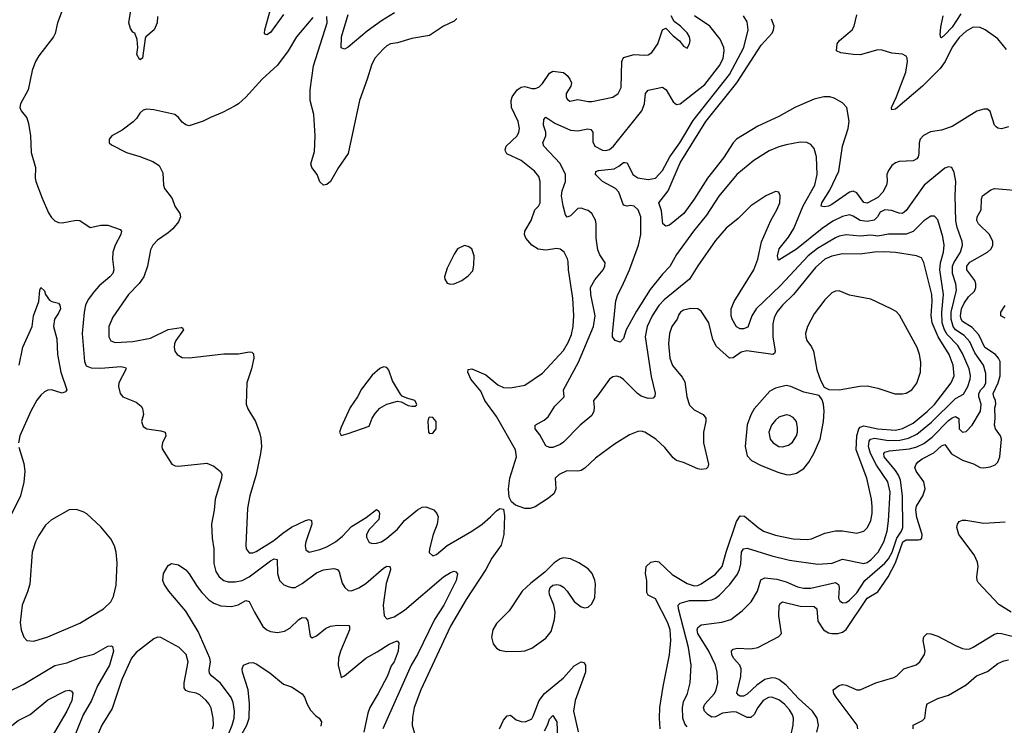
# Model space of a CAD drawing. Header units: inches. Extents: x 1550315 to 1685896, y 510706 to 640504.
# Tile 385 of 452: x 1661770 to 1667346, y 572270 to 576267. Entities that reach past the tile are written whole.
import ezdxf

# ---------------------------------------------------------------- set-up
doc = ezdxf.new("R2010")
doc.units = ezdxf.units.IN
doc.header["$MEASUREMENT"] = 0
doc.layers.add('B6567', color=7, linetype='Continuous')

msp = doc.modelspace()

# ---------------------------------------------------------------- linework, layer by layer
at = {"layer": 'B6567', "color": 5}
for points, elevation in [([(1662010, 576319), (1661983.7, 576250), (1661970.4, 576189.6), (1661960.7, 576170), (1661878, 576062), (1661859.1, 576030), (1661840.4, 575979.6), (1661818, 575870), (1661774.8, 575790), (1661770.8, 575770), (1661778, 575750), (1661810, 575711.3), (1661819.9, 575679.9), (1661830.4, 575610), (1661834.6, 575514.6), (1661858.9, 575430), (1661858.5, 575370), (1661862.4, 575350), (1661896.6, 575256.6), (1661933.7, 575173.6), (1661950, 575147.2), (1661970, 575127.7), (1661990, 575118.5), (1662010, 575116.9), (1662090, 575131.7), (1662110, 575130.4), (1662170, 575090.6), (1662230, 575103.1), (1662270, 575103.8), (1662338.4, 575078.4), (1662346.8, 575070), (1662343.1, 575050), (1662311.3, 574990), (1662296.9, 574950), (1662296.1, 574910), (1662304, 574850), (1662296.9, 574830), (1662280.9, 574810), (1662220.6, 574759.4), (1662193.8, 574730), (1662157.8, 574682.2), (1662142, 574650), (1662134.4, 574610), (1662124.3, 574490), (1662137.4, 574330), (1662147.1, 574307.1), (1662174.4, 574294.4), (1662230, 574292.8), (1662343.1, 574303.1), (1662370, 574297.3), (1662373.4, 574290), (1662332.2, 574210), (1662330.2, 574190), (1662338.7, 574150), (1662354, 574130), (1662430, 574101.3), (1662458.6, 574078.5), (1662465.3, 574065.3), (1662470.7, 574030), (1662460.4, 573990), (1662470, 573962), (1662490, 573948.5), (1662570, 573938), (1662594.8, 573930), (1662598, 573910), (1662579.5, 573870), (1662574.4, 573850), (1662576.4, 573836.4), (1662631.3, 573750), (1662650, 573738.8), (1662670, 573737.3), (1662830, 573754.4), (1662870, 573738.4), (1662907.7, 573707.7), (1662914, 573690), (1662913, 573670), (1662876.3, 573550), (1662871.6, 573488.4), (1662855.9, 573410), (1662859.3, 573330), (1662869.4, 573269.4), (1662870, 573186), (1662881.4, 573141.4), (1662899.1, 573110), (1662926.4, 573090), (1662950, 573083.5), (1662990, 573082.5), (1663030, 573089.5), (1663070, 573111.2), (1663190, 573200.8), (1663212, 573212), (1663228.7, 573208.7), (1663230.2, 573130), (1663240.8, 573090), (1663266.3, 573066.3), (1663290, 573055.2), (1663310, 573050.2), (1663330, 573051.3), (1663370, 573072.5), (1663450, 573133.5), (1663490, 573150.1), (1663550, 573157.7), (1663570, 573151.6), (1663578.7, 573138.7), (1663595.8, 573075.8), (1663611.4, 573051.4), (1663630, 573034.4), (1663650, 573031.7), (1663690, 573047.9), (1663730, 573072.6), (1663830, 573160.9), (1663850, 573170.9), (1663862, 573170), (1663868.2, 573168.2), (1663870.2, 573150), (1663846.1, 573073.9), (1663829.1, 572950), (1663833.4, 572890), (1663850, 572873.4), (1663853.1, 572873.1), (1663890, 572883.5), (1663950, 572922.1), (1664170, 573110.1), (1664210, 573136.2), (1664230, 573142.6), (1664239.1, 573139.1), (1664248.5, 573128.5), (1664241.5, 573090), (1664172, 572950), (1664118.9, 572870), (1664022.7, 572670), (1663987.8, 572610), (1663827.2, 572250)], 560), ([(1663430, 576280.3), (1663337, 576170), (1663290.1, 576089.9), (1663230.8, 576010), (1663143.6, 575930), (1663050, 575828.2), (1663010, 575791.3), (1662990, 575778.9), (1662919, 575741), (1662850, 575714), (1662810, 575692.4), (1662730, 575666), (1662710, 575672), (1662690, 575687.3), (1662670, 575713.2), (1662648.7, 575730), (1662530, 575757), (1662490, 575759.5), (1662470, 575755.1), (1662450, 575737.2), (1662432.3, 575707.7), (1662411.8, 575688.2), (1662350, 575642), (1662291, 575610), (1662276, 575590), (1662276, 575570), (1662290, 575558.8), (1662374.2, 575514.2), (1662450, 575492.7), (1662524.4, 575464.4), (1662560.4, 575440.4), (1662580.4, 575400.4), (1662584.9, 575330), (1662590.4, 575310), (1662633.8, 575253.8), (1662648.8, 575210), (1662677.2, 575170), (1662680.2, 575150), (1662670, 575122.6), (1662636.7, 575083.3), (1662610, 575058.9), (1662550, 575017.8), (1662523.9, 574990), (1662510, 574962.7), (1662494.3, 574870), (1662473.7, 574810), (1662447.1, 574772.9), (1662386.2, 574710), (1662297.4, 574582.6), (1662275, 574530), (1662274.7, 574470), (1662287, 574447), (1662310, 574438.2), (1662410, 574443.9), (1662510, 574463.7), (1662610, 574512.1), (1662684, 574524), (1662690, 574522.8), (1662698, 574510), (1662654, 574450), (1662646.4, 574430), (1662645.2, 574410), (1662649.4, 574389.4), (1662662, 574370), (1662690, 574354.3), (1662730, 574351.6), (1662925.8, 574374.2), (1663010, 574373.4), (1663070, 574385.5), (1663084, 574384), (1663094.9, 574374.9), (1663095.8, 574350), (1663083.1, 574290), (1663056.5, 574210), (1663051.8, 574090), (1663061.8, 574061.8), (1663104.9, 573990), (1663127.9, 573927.9), (1663136, 573896), (1663139.2, 573850), (1663134.7, 573810), (1663108.4, 573690), (1663072.9, 573570), (1663060.4, 573499.6), (1663050.3, 573290), (1663052, 573270), (1663070, 573247.6), (1663090, 573246), (1663110, 573253.8), (1663210, 573316.8), (1663260.8, 573359.2), (1663308.5, 573391.5), (1663388.6, 573430), (1663410, 573435), (1663422.4, 573430), (1663423.8, 573410), (1663391.1, 573310), (1663387.5, 573287.5), (1663390, 573264), (1663410, 573250.3), (1663470, 573265.3), (1663510, 573280.9), (1663558.7, 573310), (1663598.8, 573341.2), (1663650, 573396.1), (1663732.3, 573447.7), (1663790, 573492), (1663803.1, 573483.1), (1663808.5, 573470), (1663804, 573436), (1663750, 573379.8), (1663735, 573350), (1663734.7, 573334.7), (1663750, 573306), (1663770, 573299.6), (1663790, 573300.9), (1663819.3, 573310), (1663849.4, 573330), (1663910, 573380.5), (1663949.2, 573430.8), (1664022.7, 573490), (1664050, 573505), (1664070, 573507.5), (1664115.3, 573490), (1664132.9, 573470), (1664139, 573450), (1664133.8, 573410), (1664111.6, 573350), (1664090.4, 573270), (1664088.6, 573248.6), (1664110, 573230.6), (1664130, 573237.6), (1664191.3, 573288.7), (1664330, 573370.2), (1664388.4, 573410), (1664437.2, 573450), (1664470, 573484.9), (1664490, 573497.1), (1664510, 573494.8), (1664516.1, 573456.1), (1664512.6, 573350), (1664496.8, 573290), (1664444, 573216), (1664410, 573151.8), (1664298.4, 572981.6), (1664209.4, 572830.6), (1664042.5, 572470), (1664004.5, 572370), (1663993.8, 572313.8), (1663993, 572270), (1664010.2, 572210.2)], 580), ([(1662550, 576286), (1662547.9, 576250), (1662532.3, 576210), (1662484.7, 576170), (1662479.8, 576160.2), (1662466, 576050), (1662450, 576039.3), (1662432.7, 576070), (1662439, 576110), (1662434.6, 576154.6), (1662422, 576190), (1662410, 576197.2), (1662398.2, 576218.2), (1662388.7, 576248.7), (1662401.6, 576330)], 560), ([(1663263.9, 576296), (1663190, 576194.5), (1663170, 576180.9), (1663162.9, 576182.9), (1663157.2, 576190), (1663158.7, 576210), (1663190, 576325.5)], 560), ([(1664245.8, 576274.2), (1664230, 576259.3), (1664170, 576231.2), (1664090, 576176.9), (1663990, 576159.8), (1663910, 576136.1), (1663870, 576129.8), (1663850, 576119.8), (1663830, 576102), (1663782, 576050), (1663761.6, 576010), (1663738.2, 575930), (1663694, 575810), (1663630.4, 575510), (1663575.3, 575430), (1663530.4, 575350), (1663510, 575332.7), (1663490, 575329.4), (1663470, 575349), (1663454, 575390), (1663423.7, 575430), (1663419.5, 575450), (1663439.4, 575520.6), (1663444.1, 575610), (1663435.2, 575730), (1663415, 575810), (1663415, 575870), (1663434, 576006), (1663512, 576250), (1663510, 576286)], 580), ([(1663893.3, 576306.7), (1663818.7, 576261.3), (1663737, 576203), (1663630, 576112), (1663610, 576099.3), (1663590, 576108), (1663593.1, 576170), (1663630, 576297)], 560), ([(1665397.3, 572250), (1665392.9, 572310), (1665395, 572370), (1665413.6, 572490), (1665450.9, 572669.1), (1665458.4, 572750), (1665454.7, 572810), (1665440.2, 572850), (1665370, 572986.2), (1665330, 573007.3), (1665322.3, 573022.3), (1665320.7, 573090), (1665314.5, 573130), (1665318.3, 573170), (1665345.1, 573194.9), (1665370, 573199.4), (1665390, 573195.5), (1665464.6, 573124.6), (1665550, 573072.3), (1665590, 573060.5), (1665610, 573062.7), (1665630, 573071.6), (1665710, 573126.3), (1665748.6, 573170), (1665771.1, 573250), (1665830, 573423.9), (1665850, 573455.9), (1665874.7, 573454.7), (1665951.5, 573390), (1665983.1, 573370), (1666050, 573346.3), (1666150, 573325.3), (1666230, 573321.8), (1666253.3, 573326.7), (1666330, 573357.8), (1666390, 573371.1), (1666430, 573371.3), (1666510, 573358.6), (1666550, 573370.3), (1666570.5, 573389.5), (1666589.8, 573430), (1666597.7, 573470), (1666598, 573510), (1666593.4, 573550), (1666567.3, 573670), (1666507.8, 573830), (1666510.9, 573910), (1666521.8, 573950), (1666530, 573959.3), (1666550, 573965.6), (1666630, 573949.8), (1666730, 573942.5), (1666770, 573950.4), (1666830, 573981.4), (1666910, 574047.6), (1666950, 574087.4), (1667045.4, 574210), (1667061.6, 574250), (1667055.8, 574310), (1667033.2, 574370), (1666970.6, 574470.6), (1666937.3, 574550), (1666931.2, 574591.2), (1666937.8, 574670), (1666936.4, 574710), (1666890, 574892.3), (1666877.5, 574917.4), (1666849.2, 574929.2), (1666730, 574948.9), (1666670, 574952.5), (1666610, 574950.4), (1666530, 574939), (1666430, 574940.6), (1666370, 574927.7), (1666329.4, 574910), (1666275.9, 574864.1), (1666151.8, 574710), (1666090.8, 574650), (1666057.6, 574610), (1666042.6, 574577.4), (1666035.4, 574544.6), (1666036, 574470), (1666047.8, 574390), (1666044.1, 574375.9), (1666035.5, 574370), (1665888.5, 574391.5), (1665856.4, 574383.6), (1665810, 574351.6), (1665790, 574348.8), (1665715.9, 574415.9), (1665694.8, 574454.8), (1665671.9, 574550), (1665630, 574615.1), (1665609.8, 574629.8), (1665570, 574631.7), (1665530, 574621.1), (1665511.7, 574610), (1665503.3, 574596.7), (1665492.9, 574570), (1665464.1, 574530), (1665449.4, 574490), (1665444, 574430), (1665452.2, 574350), (1665467.5, 574307.5), (1665522.4, 574242.4), (1665536.2, 574216.2), (1665547.4, 574130), (1665564, 574084), (1665590, 574056.3), (1665640.8, 574030), (1665655.1, 574010), (1665655.9, 573990), (1665642.8, 573930), (1665643.2, 573870), (1665671.2, 573750), (1665667.6, 573732.4), (1665657, 573723), (1665630, 573719.1), (1665610, 573723.2), (1665530, 573758.7), (1665490, 573769.7), (1665470, 573784.7), (1665424.2, 573844.2), (1665371.7, 573891.7), (1665310, 573930.7), (1665290, 573935.3), (1665270, 573933.5), (1665224, 573916), (1665137.8, 573862.2), (1665030, 573783.8), (1664970, 573725.6), (1664950, 573713.5), (1664930, 573709.9), (1664868.3, 573711.6), (1664824.9, 573690), (1664803.1, 573670), (1664806.3, 573610), (1664796.1, 573583.9), (1664764.1, 573555.9), (1664690, 573507.8), (1664661.2, 573498.8), (1664630, 573498), (1664577, 573517), (1664554.9, 573534.9), (1664542, 573562), (1664538, 573610), (1664546.2, 573670), (1664583.5, 573790), (1664578, 573830), (1664470, 574018.3), (1664403.6, 574110), (1664382.2, 574162.2), (1664325, 574230), (1664307.1, 574270), (1664310, 574284.7), (1664330, 574288.5), (1664410, 574255.5), (1664478.3, 574198.3), (1664510, 574182.6), (1664550, 574182.3), (1664630, 574196.2), (1664730, 574264.5), (1664850, 574393.4), (1664878.4, 574441.6), (1664895.4, 574484.6), (1664904.3, 574530), (1664907.8, 574592.2), (1664902.9, 574690), (1664878.4, 574850), (1664876.4, 574896.4), (1664872.9, 574912.9), (1664853.3, 574950), (1664830, 574967.8), (1664811.9, 574971.9), (1664750, 574962.2), (1664706.8, 574966.8), (1664670, 574990.8), (1664636.8, 575030), (1664628.4, 575050), (1664629.9, 575070), (1664665.9, 575130), (1664686.5, 575190), (1664708.5, 575211.5), (1664718.5, 575230), (1664717.3, 575350), (1664710, 575379.6), (1664685.4, 575410), (1664610.3, 575470.3), (1664528.1, 575508.1), (1664521.7, 575521.7), (1664519.3, 575530), (1664525.3, 575550), (1664586.6, 575610), (1664597.3, 575630), (1664601, 575650), (1664592.6, 575690), (1664555.8, 575770), (1664552.5, 575810), (1664558.9, 575830), (1664587.7, 575870), (1664610, 575885.8), (1664630, 575889.1), (1664670, 575878.2), (1664690, 575877.6), (1664710, 575884.9), (1664730, 575905.5), (1664770, 575965.2), (1664790, 575974.8), (1664850, 575968.1), (1664870, 575951.8), (1664885, 575930), (1664895.3, 575910), (1664891.8, 575890), (1664864.5, 575850), (1664863.9, 575830), (1664870, 575817.1), (1664886.2, 575806.2), (1664930, 575814.6), (1664990, 575803.6), (1665010, 575804.7), (1665130, 575827.7), (1665159.7, 575850), (1665176.6, 575883.4), (1665180.2, 576030), (1665190, 576053.2), (1665250, 576070.9), (1665310, 576065.5), (1665330, 576068.6), (1665350, 576081.3), (1665383.7, 576130), (1665410, 576210.4), (1665430, 576218.4), (1665470, 576176), (1665507, 576147), (1665530, 576116.3), (1665550, 576105.5), (1665564.2, 576130), (1665566.9, 576150), (1665562.7, 576170), (1665550, 576193.7), (1665513.1, 576230), (1665476.1, 576256.1), (1665459.1, 576290)], 580), ([(1665550, 572261.2), (1665537.5, 572277.5), (1665524.6, 572310), (1665523, 572370), (1665530, 572402.4), (1665551.4, 572450), (1665566.9, 572510), (1665571.9, 572610), (1665556.9, 572710), (1665500.2, 572930), (1665499.7, 572950), (1665510, 572960.9), (1665562.9, 572977.1), (1665663.5, 572976.5), (1665690, 572980.8), (1665710.8, 572989.2), (1665733.2, 573006.8), (1665792.1, 573067.9), (1665834.5, 573125.5), (1665847, 573153), (1665854.7, 573185.3), (1665857.3, 573250), (1665870, 573270.2), (1665890, 573273.7), (1666030, 573230.1), (1666130, 573205.5), (1666290, 573182.6), (1666371, 573189), (1666430, 573210.2), (1666550, 573185.9), (1666570, 573192.5), (1666590, 573206.9), (1666630.9, 573250), (1666663.4, 573310), (1666683.4, 573370), (1666691, 573429), (1666699.9, 573590), (1666685.7, 573650), (1666622.6, 573742.6), (1666587.8, 573810), (1666576.2, 573850), (1666580.2, 573879.8), (1666588.4, 573891.6), (1666610, 573896.9), (1666690, 573884.1), (1666754.7, 573885.3), (1666802.9, 573897.1), (1666850, 573918.8), (1666933.8, 573986.2), (1667070, 574120.6), (1667114.7, 574145.3), (1667139.7, 574190), (1667152.6, 574230), (1667154, 574250), (1667146.8, 574290), (1667110, 574377), (1667082.1, 574422.1), (1667023.2, 574483.2), (1667008.3, 574510), (1666994.7, 574550), (1666991.6, 574610), (1667001.6, 574710), (1666981.5, 574850), (1666985.2, 574890), (1667001.3, 574950), (1667006.1, 574990), (1666997.5, 575037.5), (1666970, 575133), (1666950, 575154.5), (1666930, 575153.8), (1666890, 575127.1), (1666830, 575066.8), (1666790, 575052.4), (1666690, 575052.7), (1666630, 575040.3), (1666590, 575046.9), (1666530, 575039.9), (1666450, 575049.3), (1666410, 575040.7), (1666390, 575031.4), (1666288.8, 574971.2), (1666235.2, 574930), (1666077.9, 574762.1), (1665941.2, 574630), (1665915.9, 574590), (1665893.8, 574526.2), (1665870, 574516.4), (1665850, 574515.4), (1665830, 574528), (1665805.2, 574570), (1665798.4, 574590), (1665798.6, 574630), (1665817.1, 574670), (1665928.5, 574850), (1665950.5, 574910), (1665971.7, 575008.3), (1666023.8, 575130), (1666058.7, 575190), (1666074.2, 575230), (1666076.9, 575270), (1666069.5, 575289.5), (1666050, 575293.3), (1665996.3, 575270), (1665910, 575213.3), (1665838.3, 575141.7), (1665770, 575086.9), (1665710, 575016.4), (1665610, 574873.5), (1665563, 574797), (1665418.9, 574681.1), (1665390, 574648.2), (1665351.9, 574590), (1665324.2, 574530), (1665311.4, 574470), (1665346.7, 574246.7), (1665368.9, 574151.1), (1665366.3, 574133.7), (1665357.2, 574122.8), (1665330, 574120.3), (1665290, 574134.6), (1665268.9, 574148.9), (1665190, 574228.7), (1665170, 574242), (1665150, 574248.6), (1665130, 574243.5), (1665109.3, 574230), (1665043, 574137), (1665018.7, 574110), (1665024.2, 574070), (1665021.8, 574050), (1665010, 574025.1), (1664944.9, 573970), (1664850, 573874.7), (1664830, 573860.5), (1664790, 573844.5), (1664770, 573843.7), (1664750, 573852.7), (1664715.6, 573915.6), (1664689.6, 573950), (1664689.4, 573970), (1664740.7, 573999.3), (1664762.8, 574017.2), (1664801.5, 574078.5), (1664852.8, 574130), (1664850.5, 574170), (1664933.9, 574326.1), (1665019.9, 574530), (1665028.5, 574590), (1665004.3, 574710), (1665003.2, 574750), (1665026.9, 574793.1), (1665073.7, 574850), (1665083.5, 574870), (1665086, 574890), (1665055.4, 574935.4), (1665044.2, 574964.2), (1665034.6, 575030), (1665035.5, 575110), (1665030, 575132), (1665010, 575169.6), (1664990, 575185.4), (1664970, 575192.8), (1664950, 575198.9), (1664930, 575198.3), (1664890, 575156.9), (1664870, 575148.4), (1664861.1, 575161.1), (1664847.1, 575212.9), (1664838.4, 575270), (1664842.1, 575297.9), (1664861.6, 575350), (1664860.5, 575390), (1664830, 575451.8), (1664739, 575550), (1664733.5, 575570), (1664748.8, 575610), (1664748.9, 575630), (1664736.8, 575670), (1664737.7, 575702.3), (1664750, 575715.8), (1664801.5, 575681.5), (1664890, 575640.5), (1664930, 575637.3), (1664988.1, 575648.1), (1665005, 575644.9), (1665016.5, 575630), (1665014.9, 575574.9), (1665027.1, 575550), (1665070, 575528.4), (1665090, 575526.7), (1665110, 575532.3), (1665132.2, 575550), (1665293.7, 575750), (1665308.3, 575790), (1665313.3, 575850), (1665330, 575868.9), (1665410, 575885.7), (1665431.8, 575870), (1665470, 575802.8), (1665490, 575786.8), (1665510, 575790.6), (1665650, 575899.2), (1665734.7, 576010), (1665753.9, 576050), (1665759.8, 576090), (1665758, 576110), (1665737.2, 576157.2), (1665678.7, 576230), (1665592.5, 576290)], 560), ([(1666123.7, 572150), (1666151.2, 572270), (1666151.3, 572310), (1666145.8, 572330), (1666130, 572358), (1666101.8, 572390), (1666070, 572414.6), (1666030, 572429.8), (1666010, 572427.2), (1665981.2, 572410), (1665950, 572370.9), (1665928.9, 572331.1), (1665910, 572314.9), (1665890, 572313.1), (1665830, 572343.4), (1665810, 572346.9), (1665750, 572338), (1665710, 572316.9), (1665690, 572315.7), (1665668.2, 572330), (1665648.1, 572350), (1665643, 572370), (1665650.5, 572390), (1665704, 572450), (1665715.2, 572470), (1665723.4, 572510), (1665719.8, 572570), (1665710.5, 572610), (1665672.7, 572690), (1665611, 572790), (1665607, 572810), (1665610, 572823.8), (1665630, 572838.1), (1665745.6, 572854.4), (1665797.6, 572870), (1665861.2, 572918.8), (1665912.9, 572970), (1665947.8, 573030), (1665967, 573093), (1665990, 573105.2), (1666057.9, 573097.9), (1666110, 573082.7), (1666174.4, 573054.4), (1666210, 573046.5), (1666250, 573047.4), (1666390, 573078), (1666406.8, 573066.8), (1666410.1, 573050), (1666407.7, 572990), (1666414.4, 572974.4), (1666430, 572963.6), (1666450, 572966.4), (1666470, 572978.4), (1666510, 573020.1), (1666555.4, 573090), (1666670, 573188.8), (1666690, 573213.6), (1666710.6, 573250), (1666736.6, 573330), (1666763.7, 573370), (1666771, 573390), (1666769.4, 573570), (1666758.9, 573659), (1666747.5, 573687.5), (1666730, 573713.6), (1666666.4, 573790), (1666664.1, 573810), (1666670, 573816.3), (1666695.7, 573824.3), (1666810, 573835.5), (1666850, 573847.7), (1666890, 573866.2), (1666937.4, 573902.6), (1667030, 573996.5), (1667050, 574011.8), (1667070, 574020.1), (1667088.7, 574008.7), (1667090.2, 573950), (1667110, 573930.2), (1667130, 573934.7), (1667163.2, 573970), (1667210.3, 574049.7), (1667215.4, 574090), (1667202.6, 574130), (1667202.2, 574150), (1667213.2, 574170), (1667232, 574190), (1667240.8, 574210), (1667242.2, 574262.2), (1667229, 574310), (1667180, 574380), (1667150, 574442), (1667118, 574478), (1667069.2, 574510), (1667056.2, 574530), (1667045.8, 574570), (1667045.3, 574610), (1667074.6, 574734.6), (1667070.9, 574770), (1667053.4, 574830), (1667052.6, 574870), (1667059.9, 574890), (1667098.1, 574950), (1667109.9, 574990), (1667107.9, 575010), (1667078.6, 575090), (1667072.1, 575127.9), (1667067.7, 575270), (1667070.7, 575350), (1667061.8, 575401.8), (1667049.6, 575429.6), (1667030, 575432.8), (1667010, 575425.4), (1666891.3, 575330), (1666790, 575185.6), (1666770, 575169.1), (1666750, 575170.6), (1666706.5, 575186.5), (1666670, 575189.9), (1666643, 575177), (1666627.5, 575150), (1666608.5, 575131.5), (1666570, 575124.5), (1666530, 575129.5), (1666490, 575155), (1666470, 575162.6), (1666430, 575153.2), (1666374.8, 575125.2), (1666314.8, 575085.2), (1666170, 574967.9), (1666070, 574905.4), (1666065.1, 574910), (1666061, 574930), (1666071.3, 574970), (1666124.4, 575035.6), (1666154.8, 575085.2), (1666206.9, 575213.1), (1666272.2, 575330), (1666286.2, 575390), (1666282.1, 575490), (1666270, 575537.7), (1666250, 575560.7), (1666228.4, 575571.6), (1666190, 575573.3), (1666110, 575557.6), (1666070, 575547), (1666015.1, 575524.9), (1665927, 575470), (1665831.4, 575390), (1665730, 575266.8), (1665660.4, 575159.6), (1665585.6, 575070), (1665490, 574936.4), (1665451.5, 574868.5), (1665410, 574826.3), (1665341.2, 574738.8), (1665264, 574616), (1665205.2, 574510), (1665190, 574461.2), (1665170, 574439.5), (1665142.7, 574450), (1665127.8, 574470), (1665126.6, 574490), (1665146.3, 574673.7), (1665157.5, 574710), (1665182.8, 574757.2), (1665222.6, 574850), (1665275.1, 574990), (1665287.6, 575050), (1665287, 575150), (1665273.1, 575190), (1665250, 575211.5), (1665230, 575214.8), (1665210, 575211.1), (1665190, 575216.2), (1665163.8, 575290), (1665143.5, 575310), (1665071.1, 575350), (1665031.2, 575390), (1665033.4, 575406.6), (1665047.1, 575412.8), (1665137.3, 575422.7), (1665163.5, 575436.5), (1665190, 575459.1), (1665198.4, 575458.4), (1665210, 575456.5), (1665241.9, 575390), (1665270, 575371.4), (1665330, 575362.1), (1665370, 575370.2), (1665410, 575413.7), (1665452.4, 575490), (1665508.3, 575570), (1665584.2, 575695.8), (1665790, 575956.6), (1665871.1, 576110), (1665895.5, 576210), (1665890, 576254.3), (1665869, 576289)], 540), ([(1667357.8, 576097.8), (1667310, 576158), (1667236.9, 576210), (1667210, 576222.9), (1667170, 576224.8), (1667130, 576202.6), (1667090, 576166.6), (1667050, 576110.7), (1667010.5, 576029.5), (1666981.9, 575990), (1666882.2, 575890), (1666730, 575760.8), (1666710, 575757.2), (1666707, 575770), (1666734, 575826), (1666789.3, 575970), (1666798.5, 576030), (1666796.2, 576050), (1666790, 576060.4), (1666770, 576072.7), (1666710, 576077), (1666654.4, 576094.4), (1666630, 576096.9), (1666530, 576068.7), (1666490, 576069.1), (1666420.4, 576080.4), (1666396, 576090), (1666399.3, 576130), (1666412.7, 576150), (1666485.1, 576210), (1666496.2, 576230), (1666510, 576294)], 480), ([(1667100.4, 576299.6), (1667050, 576225), (1667010, 576181.2), (1666990, 576164.4), (1666986, 576166), (1666982.5, 576182.5), (1666985.7, 576225.7), (1666999.5, 576290)], 460), ([(1667370, 575660.4), (1667330, 575648), (1667310, 575652), (1667299.7, 575659.7), (1667289.6, 575670), (1667266.2, 575746.2), (1667250, 575759.6), (1667230, 575761.1), (1667190, 575748.5), (1667050, 575662), (1666990, 575640.8), (1666928.1, 575631.9), (1666888.2, 575611.8), (1666870.2, 575590), (1666863.5, 575570), (1666861.4, 575510), (1666857.8, 575490), (1666850, 575478.3), (1666830, 575467.3), (1666750, 575463.4), (1666730, 575456.2), (1666710, 575440.8), (1666690, 575413.7), (1666680.6, 575390), (1666682.9, 575350), (1666678.2, 575330), (1666657.7, 575290), (1666630, 575259.5), (1666570, 575227.6), (1666551, 575231), (1666510, 575287), (1666490, 575295.6), (1666470, 575289.9), (1666370, 575219.6), (1666350, 575210.6), (1666326.8, 575206.9), (1666309.7, 575210), (1666312.7, 575230), (1666358.6, 575301.4), (1666409.5, 575410), (1666429.9, 575550.1), (1666461.8, 575650), (1666467.5, 575692.5), (1666454.5, 575770), (1666430, 575796.9), (1666382.6, 575822.6), (1666358, 575830), (1666324.7, 575830), (1666270, 575817.7), (1666158.9, 575770), (1666070, 575717.9), (1665950, 575664.1), (1665830, 575590.4), (1665810, 575569), (1665755.5, 575484.5), (1665664.8, 575370), (1665590, 575250.8), (1665531.7, 575170), (1665450, 575102.6), (1665430, 575097), (1665412.7, 575110), (1665404, 575184), (1665389.6, 575230), (1665442.5, 575297.5), (1665510, 575456.3), (1665656, 575690), (1665831.1, 575908.9), (1665970, 576122.5), (1666030.6, 576190), (1666039.5, 576210), (1666042.7, 576230), (1666027.1, 576270)], 520), ([(1666284, 572230), (1666294.2, 572270), (1666286.2, 572310), (1666259.9, 572350), (1666180.9, 572420.9), (1666110, 572497.5), (1666070, 572528.6), (1666050, 572536.5), (1666030, 572539.1), (1665990, 572529.1), (1665943.7, 572496.3), (1665890, 572445.7), (1665870, 572434.8), (1665850, 572435.1), (1665840.5, 572440.5), (1665831.1, 572451.1), (1665853.2, 572546.8), (1665855.1, 572590), (1665847.4, 572610), (1665813.3, 572650), (1665803.7, 572670), (1665800.8, 572690), (1665810, 572701.5), (1665833.4, 572706.6), (1665910, 572702.2), (1665949.5, 572710), (1666070, 572772.4), (1666083.5, 572790), (1666069.2, 572890), (1666070.5, 572949.4), (1666077.7, 572962.3), (1666090, 572969.3), (1666190, 572945.1), (1666270, 572942.5), (1666283.5, 572930), (1666290, 572860.3), (1666322.5, 572810), (1666350, 572794.2), (1666370, 572790.1), (1666404, 572790), (1666430, 572796.8), (1666450, 572811.9), (1666570, 572990.8), (1666630, 573025.3), (1666687.8, 573110), (1666729.3, 573190.7), (1666770.7, 573309.3), (1666790, 573320.7), (1666859.8, 573320.2), (1666870, 573322), (1666878.6, 573330), (1666881.4, 573350), (1666850, 573446.9), (1666845.6, 573490), (1666849.7, 573510.3), (1666885.3, 573570), (1666897, 573610), (1666889.9, 573650), (1666846, 573710), (1666840.2, 573730), (1666847.4, 573750), (1666857.5, 573762.5), (1666880.7, 573779.3), (1666946.9, 573813.1), (1666990, 573853.4), (1667010, 573860.7), (1667047.8, 573807.8), (1667110, 573771.3), (1667170.9, 573750.9), (1667210, 573730.2), (1667230, 573727.5), (1667266.5, 573733.5), (1667294.8, 573745.2), (1667310, 573760.4), (1667319.8, 573790), (1667329.9, 573890), (1667325, 573910), (1667295.8, 573950), (1667289.9, 573969.9), (1667294.2, 574010), (1667292.2, 574067.8), (1667298.1, 574090), (1667296.9, 574110), (1667286.6, 574130), (1667283.8, 574150), (1667311.6, 574210), (1667322.3, 574250), (1667321.9, 574330), (1667313.2, 574350), (1667296.5, 574370), (1667235, 574410), (1667201.9, 574481.9), (1667163.1, 574523.1), (1667110, 574558), (1667102, 574570), (1667098.7, 574590), (1667103.8, 574630), (1667118.4, 574661.6), (1667142.6, 574697.4), (1667176.5, 574730), (1667185.2, 574750), (1667185.2, 574770), (1667178.4, 574790), (1667133.9, 574850), (1667133.1, 574870), (1667150, 574893.8), (1667250.8, 574950), (1667271.7, 574970), (1667281.5, 574990), (1667281.8, 575010), (1667261.4, 575050), (1667199.8, 575110), (1667189.8, 575130), (1667192.5, 575150), (1667215, 575190), (1667216.7, 575250), (1667222.9, 575270), (1667270, 575303.5), (1667290, 575311.3), (1667470, 575296)], 520), ([(1661767.3, 574310), (1661788.5, 574411.5), (1661841.1, 574530), (1661848.5, 574590), (1661878.3, 574670), (1661884.2, 574735.8), (1661889.6, 574750.4), (1661910, 574730.8), (1661916.3, 574710), (1661938.7, 574678.7), (1661951.3, 574670), (1661990, 574660.7), (1661997.1, 574650), (1662000.3, 574630), (1661990, 574603.7), (1661968, 574570), (1661962, 574530), (1661979.6, 574459.6), (1661984.4, 574370), (1662003.2, 574270), (1662036.3, 574170), (1662030, 574159), (1662010, 574152.3), (1661950, 574171.1), (1661930, 574168.9), (1661910, 574158.9), (1661890, 574140.7), (1661867.4, 574112.6), (1661832.5, 574050), (1661770.1, 573910), (1661764, 573870)], 540), ([(1667350, 574576.8), (1667326, 574590), (1667325.8, 574610), (1667351.6, 574648.4)], 480), ([(1661765.7, 573845.7), (1661792.7, 573752.7), (1661799.7, 573710), (1661793.7, 573646.3), (1661774.4, 573570), (1661716.4, 573450)], 540), ([(1667385.1, 572910), (1667314.5, 572954.5), (1667198, 573078), (1667192.1, 573090), (1667190.5, 573110), (1667197.9, 573170), (1667194.4, 573194.4), (1667174.9, 573234.9), (1667087.8, 573350), (1667076.4, 573390), (1667080.5, 573410), (1667090, 573424.9), (1667110, 573432.4), (1667128, 573432), (1667230, 573414.3), (1667350, 573422.9)], 480), ([(1662948, 572210), (1662974.2, 572270), (1662985.1, 572310), (1662987.1, 572350), (1662979.6, 572399.6), (1662967.1, 572427.1), (1662907.6, 572507.6), (1662855.6, 572550), (1662844.6, 572564.6), (1662842.5, 572582.5), (1662849.9, 572630), (1662846.8, 572650), (1662780.5, 572800.5), (1662710, 572916.9), (1662614.7, 573030), (1662588.3, 573070), (1662581.3, 573090), (1662584.2, 573130), (1662610, 573174.8), (1662630, 573187.3), (1662670, 573179.1), (1662710, 573150.7), (1662730, 573128), (1662775.4, 573055.4), (1662802, 573022), (1662841.3, 572981.3), (1662870, 572960.8), (1662910, 572947.5), (1662970, 572942), (1663007.5, 572952.5), (1663050, 572975.9), (1663070, 572971.8), (1663099.1, 572910), (1663147.3, 572830), (1663170, 572811.3), (1663190, 572801.8), (1663230, 572795.5), (1663270, 572803.9), (1663299.6, 572820.5), (1663350, 572868.9), (1663370, 572881.1), (1663390, 572879.5), (1663402, 572862), (1663415.1, 572775.1), (1663425.9, 572765.9), (1663450, 572776.9), (1663502.1, 572817.9), (1663530, 572832.3), (1663570, 572837.9), (1663634.4, 572834.4), (1663638.4, 572830), (1663637.8, 572810), (1663587.1, 572690), (1663574.6, 572650), (1663573.7, 572610), (1663590, 572540.7), (1663610, 572550.4), (1663729.7, 572650), (1663794.7, 572685.3), (1663862, 572730), (1663908, 572748), (1663917.6, 572737.6), (1663913.8, 572690), (1663890.8, 572630), (1663873.9, 572606.1), (1663852.3, 572550), (1663801, 572450), (1663753.6, 572370), (1663741.8, 572338.2), (1663719.6, 572230)], 540), ([(1662862.6, 572250), (1662868.1, 572270), (1662866.2, 572310), (1662853.5, 572366.5), (1662842.2, 572390), (1662826.6, 572410), (1662790, 572441.8), (1662770, 572452), (1662730, 572458.6), (1662710, 572466.6), (1662702.2, 572482.2), (1662701.7, 572510), (1662723.5, 572630), (1662713.1, 572670), (1662673.3, 572710), (1662570, 572767.6), (1662550, 572769.5), (1662530, 572759.5), (1662430, 572682.8), (1662402.5, 572650), (1662347.9, 572530), (1662294.7, 572365.3), (1662235.5, 572270), (1662196.9, 572183.1)], 560), ([(1666516.8, 572250), (1666513.6, 572270), (1666393.8, 572430), (1666380.4, 572450), (1666376.2, 572470), (1666410, 572495.8), (1666430, 572500.9), (1666450, 572496.9), (1666510, 572470.2), (1666530, 572470.2), (1666619.1, 572510), (1666719.6, 572540.4), (1666737.6, 572550), (1666777.6, 572590), (1666847.7, 572612.3), (1666867.6, 572630), (1666894.7, 572670), (1666897.6, 572690), (1666886, 572750), (1666890, 572770.7), (1666909.8, 572790.2), (1666930, 572788.9), (1666970, 572774.4), (1667070, 572722), (1667110, 572704.2), (1667130, 572701.1), (1667150, 572703.7), (1667170, 572712.9), (1667290, 572786.7), (1667310, 572791.6), (1667330, 572790.3), (1667390, 572775.3)], 480), ([(1661630, 572422.6), (1661790, 572500.2), (1661970, 572608.6), (1662036.5, 572623.5), (1662114.1, 572654.1), (1662190, 572673.5), (1662270, 572717.3), (1662290, 572720.3), (1662296.4, 572716.4), (1662301.6, 572690), (1662277.9, 572610), (1662210, 572493.8), (1662176.2, 572410), (1662130.1, 572330), (1662064.6, 572170)], 540), ([(1663018, 572202), (1663057.1, 572270), (1663068.8, 572310), (1663072.3, 572392.3), (1663063.2, 572470), (1663031.2, 572570), (1663029.7, 572590.3), (1663037.2, 572610), (1663070, 572624.4), (1663090, 572624.9), (1663110, 572618.4), (1663186.2, 572566.2), (1663263.1, 572503.1), (1663310, 572488), (1663370, 572448), (1663383.1, 572430), (1663397.8, 572390), (1663416.3, 572356.3), (1663444.9, 572324.9), (1663465.3, 572310), (1663479.1, 572290), (1663476, 572264)], 520), ([(1664487.8, 572250), (1664510, 572298), (1664530, 572323.6), (1664550, 572326.5), (1664581.2, 572301.2), (1664610, 572291), (1664633.2, 572290), (1664659.9, 572300.1), (1664670, 572307.2), (1664678.4, 572321.6), (1664712.6, 572410), (1664742.4, 572450), (1664850, 572539.6), (1664910, 572606.3), (1664950, 572628.5), (1664965.3, 572625.3), (1664975, 572610), (1664973.9, 572570), (1664915.9, 572410), (1664906.7, 572350), (1664933.1, 572233.1)], 580), ([(1666829.7, 572250), (1666829.4, 572270), (1666882.9, 572297.1), (1666895.6, 572310), (1666902.6, 572370), (1666910, 572390.5), (1666970, 572421.6), (1667030, 572440.3), (1667130, 572499.8), (1667188.3, 572550), (1667250, 572575.3), (1667310, 572620.1), (1667344.3, 572635.7), (1667370, 572640.1)], 460), ([(1661706.5, 572253.5), (1661762.1, 572297.9), (1661830, 572330.2), (1661930, 572413.5), (1662030, 572465.4), (1662050, 572467.9), (1662063, 572463), (1662071.5, 572451.5), (1662064.8, 572410), (1662036.8, 572350), (1661884.4, 572090)], 520), ([(1664741.9, 572238.1), (1664759.9, 572270), (1664770, 572304.9), (1664790, 572326), (1664812.5, 572290), (1664818.1, 572150)], 560)]:
    msp.add_lwpolyline(points, dxfattribs=dict(at, elevation=elevation))
for points, elevation in [([(1664290, 574987.3), (1664250, 574969.5), (1664230, 574939.3), (1664190, 574859.3), (1664174.9, 574810), (1664177.1, 574797.1), (1664190, 574774.8), (1664210, 574768.2), (1664230, 574770.6), (1664273.2, 574790), (1664310, 574815.5), (1664335.6, 574844.4), (1664342.8, 574877.2), (1664344.7, 574930), (1664330, 574969.2), (1664310, 574982.9)], 620), ([(1666410, 574731.3), (1666390, 574729.8), (1666370, 574719.9), (1666330, 574680.2), (1666270, 574600.7), (1666231.9, 574530), (1666220.8, 574490), (1666221.3, 574470), (1666228.6, 574450), (1666254.7, 574414.7), (1666266.1, 574390), (1666283.9, 574283.9), (1666304.4, 574224.4), (1666325.4, 574185.4), (1666352.8, 574172.8), (1666410, 574170.2), (1666528, 574192), (1666570, 574192.4), (1666630, 574179.1), (1666727, 574147), (1666770, 574147.6), (1666790, 574152), (1666821.5, 574170), (1666850, 574207.7), (1666871, 574270), (1666873.3, 574326.7), (1666866.4, 574370), (1666852, 574410), (1666753, 574593), (1666733.2, 574613.2), (1666705.1, 574630), (1666590, 574683.7), (1666470, 574706.5)], 620), ([(1663830, 574300.5), (1663810, 574291.2), (1663766.6, 574253.4), (1663705.5, 574174.5), (1663682.6, 574130), (1663642.3, 574070), (1663590, 573959), (1663582, 573930), (1663590, 573911.3), (1663630, 573922), (1663750, 573964.9), (1663766.6, 574010), (1663783.3, 574036.7), (1663810, 574065.7), (1663850, 574088.9), (1663910, 574105.5), (1663930, 574102), (1663970, 574082), (1663990, 574077.3), (1664010, 574078), (1664016.5, 574083.5), (1664019, 574090), (1664008.7, 574110), (1663962.9, 574122.9), (1663935.3, 574135.3), (1663925.8, 574145.8), (1663882, 574222), (1663861.4, 574281.5), (1663850, 574297)], 620), ([(1666110, 574194.2), (1666050, 574180.6), (1666017.3, 574162.7), (1665930, 574062.3), (1665910, 574028), (1665890, 573972.3), (1665878.3, 573850), (1665890, 573797), (1665915.3, 573770), (1665970, 573741.7), (1666070, 573702), (1666110, 573690.1), (1666130, 573689.4), (1666170, 573698), (1666210, 573724.4), (1666238.8, 573761.2), (1666268.3, 573810), (1666302.5, 573890), (1666321.6, 573990), (1666325, 574050), (1666321.5, 574090), (1666314.5, 574114.5), (1666297.8, 574137.8), (1666210, 574157.2), (1666138, 574190)], 620), ([(1664090, 574015.3), (1664084.7, 574010), (1664081, 573990), (1664086, 573930), (1664090, 573922), (1664110, 573924.7), (1664128, 573950), (1664128.7, 573990), (1664110, 574014)], 620), ([(1666110, 574028.1), (1666070, 574016), (1666050, 573998.9), (1666027.2, 573970), (1666012.1, 573930), (1666020.8, 573890), (1666036.5, 573870), (1666070, 573850.2), (1666090, 573848.2), (1666123.4, 573856.6), (1666146.4, 573873.6), (1666168.9, 573910), (1666174.1, 573930), (1666175.1, 573955.1), (1666168.7, 573990), (1666150, 574013.3), (1666130, 574024.1)], 640), ([(1662090, 573491.6), (1662050, 573489.6), (1661950, 573433.5), (1661916.7, 573403.3), (1661875.9, 573344.1), (1661859.3, 573310), (1661841.5, 573250), (1661827.5, 573070), (1661814.9, 573025.1), (1661783.6, 572950), (1661772, 572852), (1661778.4, 572810), (1661793, 572770), (1661810.4, 572750.4), (1661850, 572747.2), (1661930, 572770.2), (1662110, 572848), (1662245.6, 572930), (1662286.6, 572970), (1662300.5, 572999.5), (1662317, 573063), (1662322.5, 573190), (1662316.8, 573250), (1662307, 573287), (1662286, 573326), (1662230, 573393.6), (1662150, 573467.6), (1662130, 573479.7)], 560), ([(1664850, 573218), (1664830, 573213.5), (1664797, 573190), (1664743.6, 573136.4), (1664664.9, 573075.1), (1664616.5, 573030), (1664541.5, 572918.5), (1664470, 572847.4), (1664450.2, 572810), (1664442.8, 572770), (1664451.8, 572731.8), (1664470, 572707.3), (1664490, 572695.5), (1664527.7, 572687.7), (1664610, 572689.1), (1664630, 572691.5), (1664670, 572707.6), (1664750, 572763.6), (1664779.2, 572800.8), (1664799.3, 572870), (1664803, 572910), (1664794.6, 572950), (1664769.7, 573010), (1664768, 573030), (1664774.5, 573050), (1664790, 573063.8), (1664811.8, 573068.2), (1664830, 573064.2), (1664850, 573052), (1664870, 573030.3), (1664910, 572971.4), (1664950, 572941.3), (1664970, 572934.6), (1664990, 572938.7), (1665010, 572957.1), (1665026.9, 572993.1), (1665031.6, 573070), (1665028.1, 573091.9), (1665012.9, 573130), (1664990, 573156), (1664936.3, 573190), (1664890, 573212.5)], 620)]:
    msp.add_lwpolyline(points, close=True, dxfattribs=dict(at, elevation=elevation))

doc.saveas('drawing.dxf')
